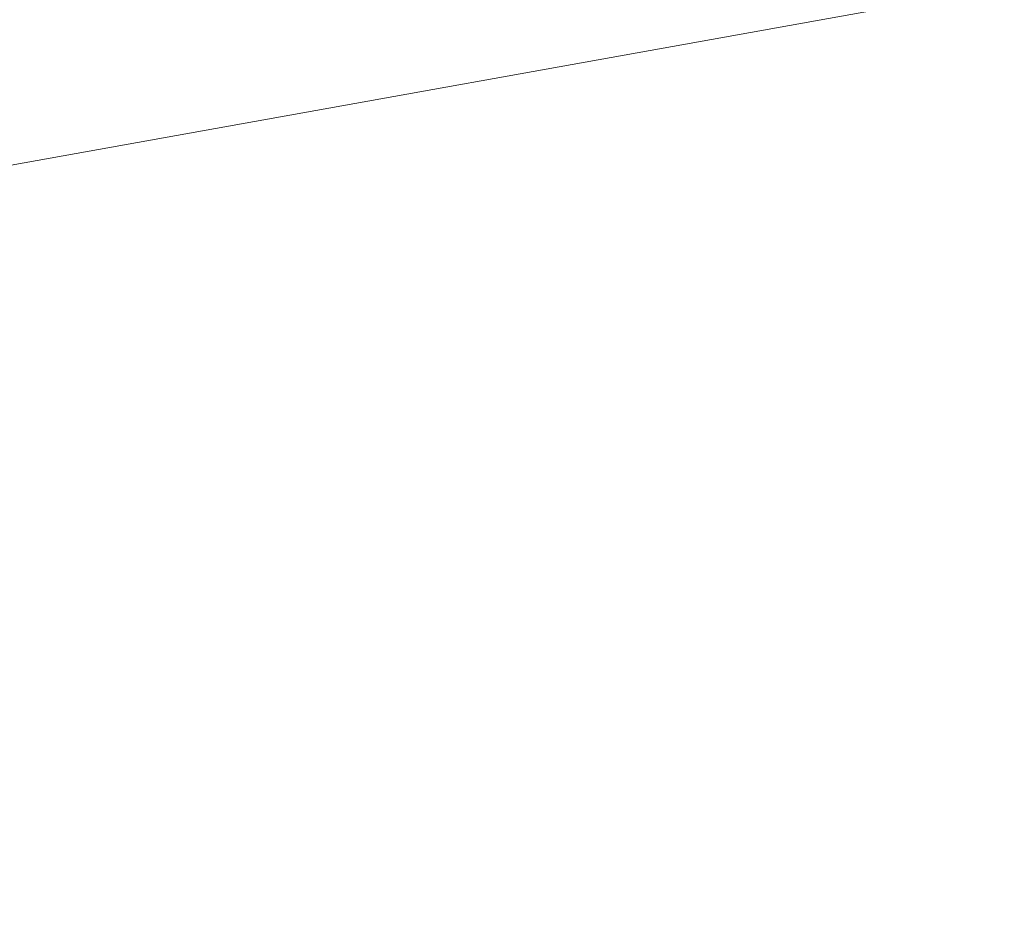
# Model space of a CAD drawing. Header units: feet. Extents: x 92 to 141.3, y -5 to 23.6.
# Tile 617 of 651: x 130.402619 to 130.402836, y 18.574895 to 18.575093. Entities that reach past the tile are written whole.
import ezdxf

# ---------------------------------------------------------------- set-up
doc = ezdxf.new("R2010")
doc.units = ezdxf.units.FT
doc.header["$MEASUREMENT"] = 0
doc.layers.add('CUY - Design$0$GM_X_Major_Lake', color=5, linetype='Continuous', lineweight=13)
doc.layers.add('CUY - Design$0$GM_X_Major_River', color=5, linetype='Continuous', lineweight=13)

msp = doc.modelspace()

# ---------------------------------------------------------------- linework, layer by layer
at = {"layer": 'CUY - Design$0$GM_X_Major_Lake', "flags": 128}
msp.add_lwpolyline([(130.40080539, 18.57473595), (130.43500615, 18.58087423), (130.47160752, 18.59406207), (130.48707665, 18.61445788), (130.51120396, 18.63576907), (130.52041756, 18.66187529), (130.52620408, 18.69950724), (130.55282868, 18.71919335), (130.56738447, 18.74742246), (130.59207748, 18.75470241), (130.60259732, 18.7746292), (130.63618302, 18.79934484), (130.66265951, 18.83265078), (130.72647173, 18.92580498), (130.75708086, 18.95874477), (130.79958188, 18.99882668), (130.84372856, 19.039752)], dxfattribs=at)
at = {"layer": 'CUY - Design$0$GM_X_Major_River'}
msp.add_open_spline([(130.38171582, 18.57548472), (130.38090808, 18.57355039), (130.38010034, 18.57161606), (130.3792926, 18.56968174), (130.37897011, 18.56890945), (130.37908201, 18.56774039), (130.3797287, 18.56720914), (130.38055838, 18.56652757), (130.38138806, 18.565846), (130.38221775, 18.56516442), (130.38304743, 18.56448285), (130.38387711, 18.56380127), (130.3847068, 18.5631197), (130.38537868, 18.56256775), (130.38637364, 18.56261698), (130.38718762, 18.56231333), (130.38857317, 18.56179646), (130.38998239, 18.56133265), (130.39132232, 18.56069442), (130.39232534, 18.56021666), (130.39324589, 18.55958923), (130.39422072, 18.55906728), (130.39503203, 18.55863288), (130.39589958, 18.558312), (130.3967036, 18.55784744), (130.39780923, 18.55720861), (130.3987091, 18.55630463), (130.39961023, 18.55539336), (130.40051136, 18.5544821), (130.40136396, 18.5535646), (130.40210751, 18.55252376), (130.40257815, 18.55186494), (130.40295429, 18.55118335), (130.40336232, 18.55046875), (130.40420779, 18.54898804), (130.40586744, 18.54740048), (130.40546258, 18.5459432), (130.40526722, 18.54524), (130.40467382, 18.54455431), (130.40424274, 18.54386762), (130.40371018, 18.54301927), (130.40314664, 18.54222606), (130.40261766, 18.54137652), (130.4020829, 18.54051769), (130.40139799, 18.53933847), (130.40181746, 18.53847811), (130.40223279, 18.53762627), (130.40298117, 18.53685728), (130.4034878, 18.53601375), (130.40405393, 18.53507116), (130.40456153, 18.53407643), (130.40516019, 18.53313797), (130.40563572, 18.53239255), (130.40615415, 18.53166001), (130.40682642, 18.53108708), (130.40764634, 18.53038831), (130.40849457, 18.5297326), (130.40931752, 18.52904236), (130.41028885, 18.52822767), (130.41125667, 18.52740738), (130.4122221, 18.52658622), (130.41311073, 18.52583039), (130.41384749, 18.52490138), (130.41471732, 18.52413008), (130.41549722, 18.52343853), (130.4169353, 18.52371285), (130.41761161, 18.52291436), (130.41830621, 18.52209428), (130.41900082, 18.52127419), (130.41969542, 18.52045411)], degree=3, knots=[0, 0, 0, 0, 0.081026, 0.081026, 0.081026, 0.113376, 0.113376, 0.113376, 0.15488, 0.15488, 0.15488, 0.196384, 0.196384, 0.196384, 0.229994, 0.229994, 0.229994, 0.287206, 0.287206, 0.287206, 0.330033, 0.330033, 0.330033, 0.365676, 0.365676, 0.365676, 0.41469, 0.41469, 0.41469, 0.463704, 0.463704, 0.463704, 0.494728, 0.494728, 0.494728, 0.559011, 0.559011, 0.559011, 0.59003, 0.59003, 0.59003, 0.628353, 0.628353, 0.628353, 0.667095, 0.667095, 0.667095, 0.705453, 0.705453, 0.705453, 0.748317, 0.748317, 0.748317, 0.782363, 0.782363, 0.782363, 0.823888, 0.823888, 0.823888, 0.872898, 0.872898, 0.872898, 0.91801, 0.91801, 0.91801, 0.958458, 0.958458, 0.958458, 1, 1, 1, 1], dxfattribs=at)

doc.saveas('drawing.dxf')
